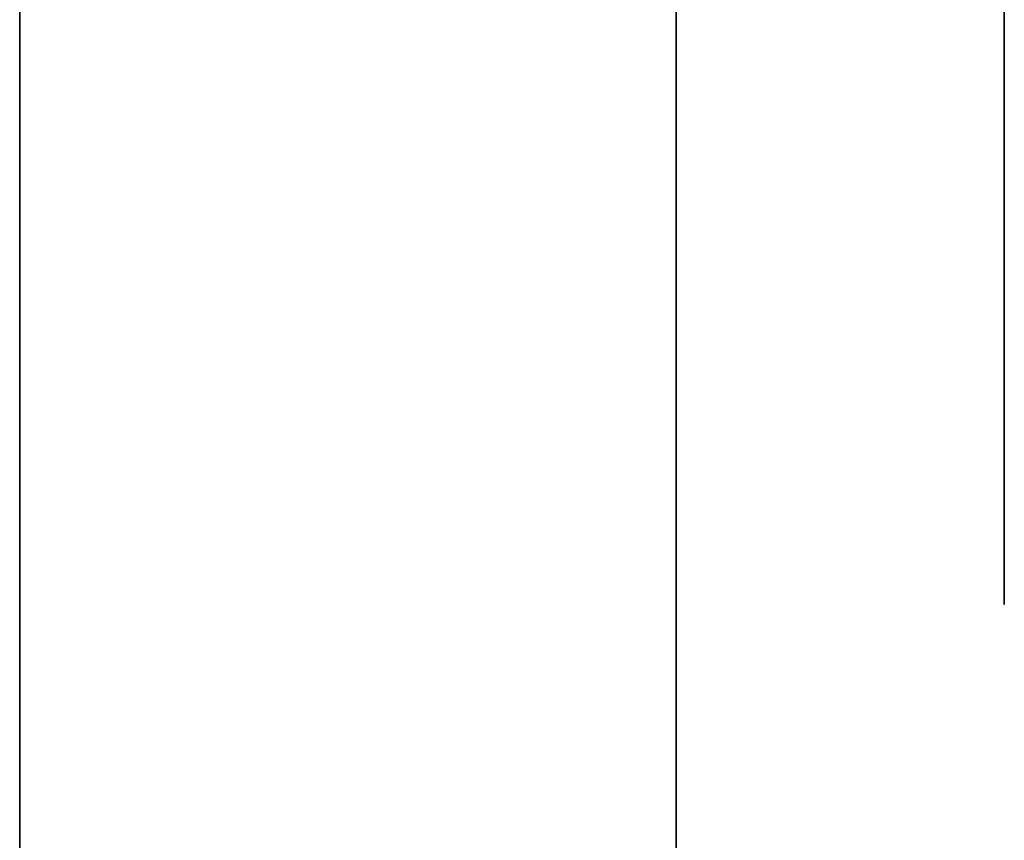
# Model space of a CAD drawing. Header units: millimetres. Extents: x 0 to 1524, y 0 to 1016.
# Tile 299 of 352: x 1394.365 to 1394.965, y 395.963 to 396.463. Entities that reach past the tile are written whole.
import ezdxf

# ---------------------------------------------------------------- set-up
doc = ezdxf.new("R2010")
doc.units = ezdxf.units.MM
doc.header["$LTSCALE"] = 83.82
doc.layers.get('0').update_dxf_attribs({"linetype": 'CONTINUOUS'})

msp = doc.modelspace()

# ---------------------------------------------------------------- linework, layer by layer
at = {"color": 6, "linetype": 'CONTINUOUS'}
for p, q in [((1394.36537, 400.25665), (1394.36537, 393.75665)), ((1394.36537, 393.75665), (1394.36537, 400.25665)), ((1394.36537, 400.25665), (1394.36537, 393.75665)), ((1394.36537, 393.75665), (1394.36537, 400.25665)), ((1394.36537, 400.25665), (1394.36537, 393.75665)), ((1394.36537, 393.75665), (1394.36537, 400.25665)), ((1394.36537, 400.25665), (1394.36537, 393.75665)), ((1394.36537, 393.75665), (1394.36537, 400.25665)), ((1394.76537, 396.60665), (1394.76537, 394.86665)), ((1394.76537, 394.86665), (1394.76537, 396.60665)), ((1394.76537, 396.60665), (1394.76537, 394.86665)), ((1394.76537, 394.86665), (1394.76537, 396.60665)), ((1394.76537, 396.60665), (1394.76537, 394.86665)), ((1394.76537, 394.86665), (1394.76537, 396.60665)), ((1394.76537, 396.60665), (1394.76537, 394.86665)), ((1394.76537, 394.86665), (1394.76537, 396.60665)), ((1394.76537, 396.60665), (1394.76537, 394.86665)), ((1394.76537, 394.86665), (1394.76537, 396.60665)), ((1394.76537, 396.60665), (1394.76537, 394.86665)), ((1394.76537, 394.86665), (1394.76537, 396.60665)), ((1394.76537, 396.60665), (1394.76537, 394.86665)), ((1394.76537, 394.86665), (1394.76537, 396.60665)), ((1394.76537, 396.60665), (1394.76537, 394.86665)), ((1394.76537, 394.86665), (1394.76537, 396.60665))]:
    msp.add_line(p, q, dxfattribs=at)
at = {"color": 7, "linetype": 'CONTINUOUS'}
for p, q in [((1394.76537, 396.10665), (1394.76537, 397.90665)), ((1394.76537, 396.10665), (1394.76537, 397.90665)), ((1394.76537, 396.10665), (1394.76537, 397.90665)), ((1394.76537, 396.10665), (1394.76537, 397.90665)), ((1394.96537, 396.10665), (1394.96537, 397.90665)), ((1394.96537, 396.10665), (1394.96537, 397.90665)), ((1394.96537, 396.10665), (1394.96537, 397.90665)), ((1394.96537, 396.10665), (1394.96537, 397.90665)), ((1394.96537, 397.80665), (1394.96537, 396.20665)), ((1394.96537, 397.80665), (1394.96537, 396.20665)), ((1394.96537, 397.80665), (1394.96537, 396.20665)), ((1394.96537, 397.80665), (1394.96537, 396.20665)), ((1394.76537, 397.75856), (1394.76537, 396.25475)), ((1394.76537, 397.75856), (1394.76537, 396.25475)), ((1394.76537, 397.75856), (1394.76537, 396.25475)), ((1394.76537, 397.75856), (1394.76537, 396.25475)), ((1394.96537, 396.36665), (1394.96537, 397.64665)), ((1394.96537, 397.64665), (1394.96537, 396.36665)), ((1394.96537, 396.36665), (1394.96537, 397.64665)), ((1394.96537, 397.64665), (1394.96537, 396.36665)), ((1394.96537, 396.36665), (1394.96537, 397.64665)), ((1394.96537, 397.64665), (1394.96537, 396.36665)), ((1394.96537, 396.36665), (1394.96537, 397.64665)), ((1394.96537, 397.64665), (1394.96537, 396.36665)), ((1394.76537, 396.25475), (1394.76537, 396.50665)), ((1394.76537, 396.50665), (1394.76537, 396.40665)), ((1394.76537, 396.25475), (1394.76537, 396.50665)), ((1394.76537, 396.50665), (1394.76537, 396.40665)), ((1394.76537, 396.25475), (1394.76537, 396.50665)), ((1394.76537, 396.50665), (1394.76537, 396.40665)), ((1394.76537, 396.25475), (1394.76537, 396.50665)), ((1394.76537, 396.50665), (1394.76537, 396.40665)), ((1394.96537, 396.50665), (1394.96537, 396.10665)), ((1394.96537, 396.40665), (1394.96537, 396.50665)), ((1394.96537, 396.50665), (1394.96537, 396.10665)), ((1394.96537, 396.40665), (1394.96537, 396.50665)), ((1394.96537, 396.50665), (1394.96537, 396.10665)), ((1394.96537, 396.40665), (1394.96537, 396.50665)), ((1394.96537, 396.50665), (1394.96537, 396.10665)), ((1394.96537, 396.40665), (1394.96537, 396.50665)), ((1394.76537, 396.40665), (1394.76537, 396.20665)), ((1394.76537, 396.40665), (1394.76537, 396.20665)), ((1394.76537, 396.40665), (1394.76537, 396.20665)), ((1394.76537, 396.40665), (1394.76537, 396.20665)), ((1394.96537, 396.20665), (1394.96537, 396.40665)), ((1394.96537, 396.20665), (1394.96537, 396.40665)), ((1394.96537, 396.20665), (1394.96537, 396.40665)), ((1394.96537, 396.20665), (1394.96537, 396.40665)), ((1394.96537, 396.30665), (1394.96537, 396.36665)), ((1394.96537, 396.36665), (1394.96537, 396.30665)), ((1394.96537, 396.30665), (1394.96537, 396.36665)), ((1394.96537, 396.36665), (1394.96537, 396.30665)), ((1394.96537, 396.30665), (1394.96537, 396.36665)), ((1394.96537, 396.36665), (1394.96537, 396.30665)), ((1394.96537, 396.30665), (1394.96537, 396.36665)), ((1394.96537, 396.36665), (1394.96537, 396.30665)), ((1394.76537, 396.20665), (1394.76537, 396.10665)), ((1394.76537, 396.20665), (1394.76537, 396.10665)), ((1394.76537, 396.20665), (1394.76537, 396.10665)), ((1394.76537, 396.20665), (1394.76537, 396.10665)), ((1394.96537, 396.10665), (1394.96537, 396.20665)), ((1394.96537, 396.20665), (1394.96537, 396.10665)), ((1394.96537, 396.10665), (1394.96537, 396.20665)), ((1394.96537, 396.20665), (1394.96537, 396.10665)), ((1394.96537, 396.10665), (1394.96537, 396.20665)), ((1394.96537, 396.20665), (1394.96537, 396.10665)), ((1394.96537, 396.10665), (1394.96537, 396.20665)), ((1394.96537, 396.20665), (1394.96537, 396.10665))]:
    msp.add_line(p, q, dxfattribs=at)

doc.saveas('drawing.dxf')
